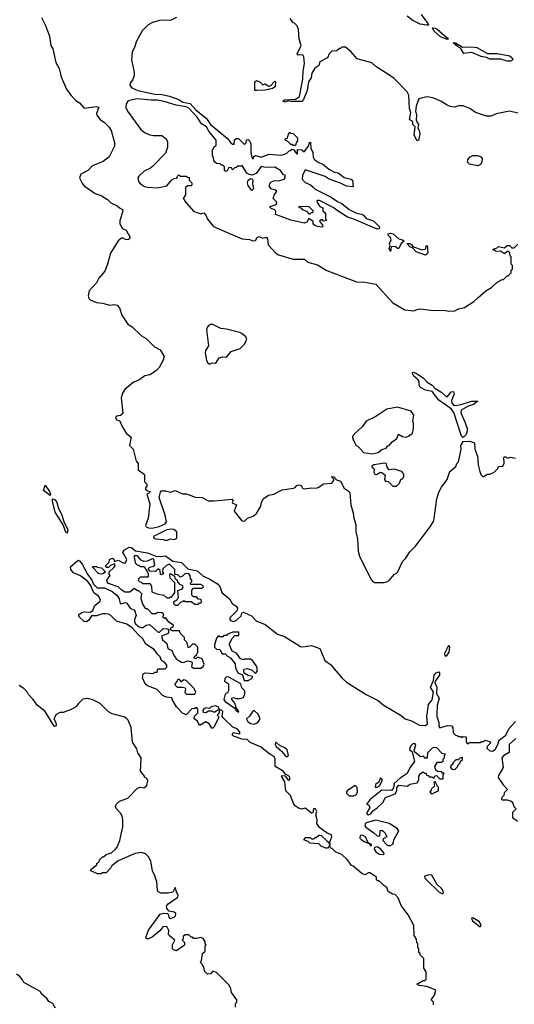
# Model space of a CAD drawing. Extents: x 2386423 to 2568864, y 578392 to 761999.
# Tile 295 of 454: x 2484744 to 2488815, y 646988 to 655086. Entities that reach past the tile are written whole.
import ezdxf

# ---------------------------------------------------------------- set-up
doc = ezdxf.new("R2010")
doc.units = 0

msp = doc.modelspace()

# ---------------------------------------------------------------- linework, layer by layer
at = {"layer": '0CON05XD'}
for points in [[(2488049.2, 655129.2), (2488103.8, 655055), (2488108, 655042), (2488095, 655040), (2488040.5, 655050.5), (2487980, 655080), (2487934, 655114)], [(2484923.3, 655105), (2484957.3, 655037.3), (2484990.5, 654950.5), (2485001.2, 654875), (2485016.2, 654845), (2485041.2, 654735), (2485068.8, 654685), (2485086.1, 654616.1), (2485130, 654515), (2485164.1, 654464.1), (2485205, 654422.5), (2485235, 654402.5), (2485275, 654357.5), (2485373.4, 654373.4), (2485396.7, 654366.7), (2485377.1, 654315), (2485379.7, 654299.7), (2485405, 654266.2), (2485441.7, 654241.7), (2485478, 654205), (2485496.1, 654173.9), (2485524, 654075), (2485524.1, 654045.9), (2485480.9, 653959.1), (2485430.3, 653919.7), (2485342, 653885), (2485305, 653846), (2485246.7, 653815), (2485236.7, 653785), (2485260, 653735), (2485275, 653720), (2485365, 653656.7), (2485415, 653638.8), (2485466.8, 653606.8), (2485495, 653578.8), (2485547.5, 653555), (2485565, 653537.5), (2485590, 653525), (2485591.7, 653511.7), (2485567.5, 653435), (2485568.3, 653408.3), (2485590, 653370), (2485620, 653355), (2485653.3, 653295), (2485647.7, 653282.3), (2485635, 653276.2), (2485615, 653278.8), (2485595, 653290), (2485580.7, 653289.3), (2485555, 653267.5), (2485491.2, 653165), (2485468, 653075), (2485445, 653016.7), (2485395, 652960), (2485375, 652921.2), (2485316.2, 652855), (2485306.7, 652815), (2485312.7, 652792.7), (2485325, 652781.2), (2485375, 652759.2), (2485425, 652754.3), (2485485, 652737.5), (2485525, 652742.5), (2485545, 652738), (2485566.4, 652716.4), (2485584.6, 652654.6), (2485635, 652582.5), (2485669.3, 652559.3), (2485747, 652487), (2485785, 652464), (2485854.4, 652394.4), (2485900, 652370), (2485932.5, 652315), (2485926, 652285), (2485891.4, 652225), (2485869.4, 652200.6), (2485815, 652164.3), (2485775, 652155.6), (2485732.4, 652127.6), (2485677.3, 652102.7), (2485610, 652045), (2485590, 652015), (2485580, 651975), (2485591.7, 651848.3), (2485575, 651830), (2485540, 651825), (2485532.5, 651815), (2485540, 651795), (2485565, 651790), (2485590, 651735), (2485623.9, 651683.9), (2485661.7, 651651.7), (2485647.5, 651585), (2485677.5, 651555), (2485702.5, 651455), (2485720, 651435), (2485720, 651385), (2485770, 651345), (2485770, 651285), (2485790, 651265), (2485790, 651245), (2485780, 651235), (2485780, 651225), (2485795, 651210), (2485820, 651205), (2485805, 651190), (2485790, 651185), (2485816.2, 651105), (2485802, 650985), (2485778.8, 650925), (2485785, 650913.8), (2485812.5, 650905), (2485845, 650906.2), (2485891.4, 650918.6), (2485940, 650940), (2485952.5, 650955), (2485942.3, 651012.3), (2485892.5, 651155), (2485905, 651210), (2485945, 651210), (2485985, 651200), (2486025, 651212.5), (2486085, 651187.5), (2486116.4, 651186.4), (2486188.3, 651158.3), (2486247, 651157), (2486295, 651130), (2486345, 651127.5), (2486491.7, 651141.7), (2486500, 651135), (2486491.7, 651111.7), (2486527.5, 651095), (2486510, 651045), (2486573.6, 650963.6), (2486595, 650962.5), (2486620, 650985), (2486665, 651002.5), (2486692.5, 651025), (2486727.5, 651085), (2486733.6, 651116.4), (2486747.5, 651145), (2486792.5, 651175), (2486835, 651184), (2486905, 651218.1), (2486997.1, 651232.9), (2487011.2, 651238.8), (2487025, 651255.6), (2487045, 651261.4), (2487060, 651255), (2487072.3, 651232.3), (2487085, 651226.7), (2487145, 651236.2), (2487185, 651233.3), (2487205, 651240), (2487245, 651267.5), (2487312.5, 651275), (2487330, 651295), (2487328.3, 651308.3), (2487310, 651325), (2487315, 651330), (2487330, 651325), (2487351.7, 651301.7), (2487385, 651290), (2487414.2, 651234.2), (2487455.9, 651205.9), (2487460, 651195), (2487470, 651095), (2487488.3, 651028.3), (2487493.3, 650985), (2487510, 650935), (2487510, 650875), (2487523.3, 650815), (2487530, 650715), (2487540, 650675), (2487633.9, 650483.9), (2487647, 650467), (2487665, 650457.5), (2487745, 650456.7), (2487765, 650462.5), (2487785, 650472.5), (2487827, 650523), (2487846.4, 650533.6), (2487857.5, 650545), (2487895, 650630), (2487920, 650655), (2487955, 650710), (2488002.5, 650755), (2488122.5, 650915), (2488152.5, 650965), (2488176.7, 651145), (2488195, 651200), (2488215, 651240), (2488262.5, 651305), (2488285, 651370), (2488335, 651410), (2488343, 651437), (2488355, 651450), (2488378, 651555), (2488374, 651585), (2488395, 651618), (2488449.5, 651619.5), (2488487.5, 651605), (2488490, 651555), (2488512.5, 651495), (2488517.5, 651425), (2488530.7, 651370.7), (2488540, 651345), (2488555, 651330), (2488565, 651330), (2488593, 651347), (2488615, 651347.5), (2488650, 651365), (2488680, 651395), (2488685, 651410), (2488720, 651415), (2488731.7, 651438.3), (2488730, 651485), (2488735, 651490), (2488745, 651490), (2488755, 651480), (2488785, 651487.5), (2488825, 651480)], [(2486035, 655103.3), (2485985, 655080), (2485905, 655083.3), (2485838.3, 655061.7), (2485802.5, 655045), (2485753.3, 654995), (2485702.5, 654905), (2485692.5, 654865), (2485670.7, 654819.3), (2485663.8, 654755), (2485686.7, 654655), (2485687, 654627), (2485676.1, 654593.9), (2485653.3, 654565), (2485650, 654545), (2485667.5, 654525), (2485717.5, 654505), (2485855, 654474.6), (2485915, 654471.1), (2485978, 654458), (2486055, 654430.4), (2486087.5, 654407.5), (2486145.9, 654395.9), (2486193.6, 654343.6), (2486282, 654272), (2486314.6, 654224.6), (2486450.7, 654110.7), (2486482, 654072), (2486495, 654062.5), (2486508.3, 654061.7), (2486511.7, 654098.3), (2486525, 654110), (2486545, 654110), (2486595, 654060), (2486607, 654073), (2486611.7, 654098.3), (2486625, 654100), (2486638.3, 654088.3), (2486646.1, 654066.1), (2486646.7, 653995), (2486655, 653952.5), (2486665, 653940), (2486670.3, 653959.7), (2486685, 653970), (2486735, 653956.2), (2486795, 653980), (2486899.3, 653970.7), (2486940, 653985), (2486961.7, 654008.3), (2486975, 654010), (2486985, 654020), (2486998.3, 654018.3), (2487025, 653980), (2487030, 653985), (2487031.7, 654018.3), (2487067, 654017), (2487085, 654000), (2487120, 654045), (2487130, 654075), (2487138.3, 654078.3), (2487140.7, 654030.7), (2487156.7, 653995), (2487160, 653955), (2487168.3, 653938.3), (2487196.4, 653916.4), (2487242.5, 653895), (2487293.9, 653853.9), (2487335, 653833.3), (2487365, 653826.2), (2487415, 653788), (2487473.6, 653773.6), (2487482.5, 653765), (2487490, 653715), (2487485, 653710), (2487435, 653717.5), (2487385, 653742.5), (2487292.5, 653775), (2487257.3, 653797.3), (2487095, 653852.5), (2487072.5, 653805), (2487070, 653775), (2487095, 653746.7), (2487138.3, 653728.3), (2487158.6, 653708.6), (2487175, 653692.5), (2487307.1, 653627.1), (2487360.3, 653590.3), (2487395, 653574), (2487455, 653526), (2487515, 653494.2), (2487557.9, 653487.9), (2487575, 653477.5), (2487595, 653451.1), (2487655, 653431.9), (2487702, 653385), (2487706.4, 653373.6), (2487702.5, 653365), (2487685, 653362), (2487495, 653446.2), (2487443, 653463), (2487365, 653510), (2487325, 653542.5), (2487210.7, 653599.3), (2487195, 653600), (2487190, 653595), (2487193, 653583), (2487215, 653550), (2487238.3, 653538.3), (2487240, 653515), (2487260, 653495), (2487260, 653445), (2487270, 653435), (2487245, 653430), (2487235, 653440), (2487225, 653440), (2487211.7, 653428.3), (2487237.5, 653395), (2487240, 653385), (2487235, 653380), (2487193.9, 653383.9), (2487173, 653393), (2487160, 653405), (2487160, 653425), (2487125, 653450), (2487108.3, 653421.7), (2487085, 653413.3), (2486975, 653437.5), (2486896, 653466), (2486850, 653485), (2486852.5, 653505), (2486845, 653522.5), (2486815, 653532.5), (2486803, 653543), (2486805, 653550), (2486847, 653563), (2486860, 653575), (2486858.3, 653588.3), (2486830, 653615), (2486838.3, 653641.7), (2486860, 653675), (2486850, 653685), (2486812.5, 653695), (2486800, 653715), (2486799.3, 653730.7), (2486810.8, 653749.2), (2486835, 653762), (2486886.1, 653763.9), (2486920, 653775), (2486930, 653785), (2486928.3, 653808.3), (2486915, 653810), (2486890, 653845), (2486845, 653872.5), (2486765, 653871.2), (2486732.5, 653877.5), (2486689.2, 653820.8), (2486655, 653807.8), (2486632.1, 653812.1), (2486613.6, 653823.6), (2486575, 653887.5), (2486565, 653880), (2486535, 653880), (2486525, 653870), (2486511.7, 653868.3), (2486495, 653850), (2486488.3, 653868.3), (2486465, 653870), (2486458.3, 653851.7), (2486445, 653840), (2486435, 653840), (2486430, 653845), (2486430, 653875), (2486415, 653890), (2486405, 653890), (2486395, 653900), (2486363, 653903), (2486343, 653923), (2486340, 653955), (2486330, 653965), (2486330, 654015), (2486340, 654025), (2486341.7, 654038.3), (2486360, 654055), (2486360, 654095), (2486300.5, 654170.5), (2486280.8, 654205), (2486240.5, 654230.5), (2486205.3, 654285.3), (2486135, 654359.5), (2486115, 654369.2), (2486031.8, 654381.8), (2485940, 654410), (2485880, 654425), (2485825, 654423.6), (2485715, 654434.5), (2485648.3, 654421.7), (2485633.3, 654415), (2485620, 654395), (2485618.8, 654365), (2485631.2, 654335), (2485741.7, 654181.7), (2485777.5, 654155), (2485815, 654140), (2485846.4, 654133.6), (2485915, 654132.5), (2485950, 654105), (2485961.7, 654081.7), (2485961.7, 654038.3), (2485943, 653987), (2485839.3, 653880.7), (2485820, 653865), (2485769.3, 653840.7), (2485725, 653800), (2485717.5, 653785), (2485722.5, 653755), (2485737, 653737), (2485770, 653715), (2485795, 653707.5), (2485875, 653702.5), (2485955, 653720), (2485995, 653770), (2486015, 653780), (2486038.3, 653781.7), (2486041.7, 653798.3), (2486055, 653810), (2486065, 653800), (2486115, 653800), (2486125, 653790), (2486138.3, 653788.3), (2486140, 653765), (2486160, 653745), (2486160, 653725), (2486155, 653720), (2486125, 653720), (2486110, 653705), (2486110, 653645), (2486090, 653615), (2486100, 653605), (2486100, 653595), (2486175, 653512.5), (2486235, 653490), (2486258.3, 653498.3), (2486277, 653477), (2486290, 653445), (2486340, 653385), (2486426.4, 653346.4), (2486575, 653283.3), (2486635, 653277.5), (2486665, 653267.5), (2486685, 653270), (2486697.5, 653295), (2486715, 653303.3), (2486745, 653290), (2486775, 653297.5), (2486783.3, 653285), (2486788.8, 653235), (2486853.3, 653165), (2486875, 653153.3), (2486995, 653117.5), (2487087, 653117), (2487115, 653092.5), (2487195, 653070), (2487272.3, 653022.3), (2487515, 652930), (2487585, 652926.7), (2487675, 652910), (2487815, 652757.5), (2487915, 652700), (2487985, 652691.2), (2488023.6, 652706.4), (2488045, 652707.5), (2488145, 652693.3), (2488235, 652697.5), (2488275, 652687.5), (2488325, 652692.5), (2488355, 652707.5), (2488405, 652720), (2488483, 652767), (2488515, 652797.5), (2488580, 652855), (2488626.4, 652883.6), (2488670, 652925), (2488715, 652950), (2488725, 652950), (2488755, 652980), (2488765, 652980), (2488790, 653005), (2488790, 653025), (2488800, 653035), (2488800, 653065), (2488790, 653075), (2488790, 653135), (2488780, 653145), (2488778.3, 653168.3), (2488765, 653180), (2488755, 653180), (2488735, 653160), (2488701.7, 653181.7), (2488665, 653180), (2488655, 653190), (2488641.7, 653191.7), (2488641.7, 653198.3), (2488675, 653210), (2488685, 653220), (2488735, 653210), (2488755, 653230), (2488775, 653230), (2488795, 653210), (2488815, 653210), (2488845, 653240)], [(2487074.1, 654595.9), (2487076.1, 654663.9), (2487088.8, 654725), (2487081.7, 654781.7), (2487075, 654797.5), (2487035, 654793.3), (2487027.5, 654805), (2487060, 654875), (2487043.3, 654925), (2487037.5, 655005), (2487027.5, 655035), (2487006.4, 655056.4), (2486995, 655060), (2486970, 655095)], [(2488265, 654922), (2488208.8, 654945), (2488152.9, 654995), (2488142, 655018), (2488165, 655016.9), (2488179.1, 655009.1), (2488265.6, 654935), (2488270, 654925), (2488265, 654922)], [(2488785, 654744.4), (2488755, 654744.5), (2488705, 654761.8), (2488615, 654760), (2488585, 654775.8), (2488542.3, 654782.3), (2488465, 654816.5), (2488399.2, 654809.2), (2488372.3, 654852.3), (2488346.7, 654865), (2488312.5, 654895), (2488330, 654895), (2488388.8, 654858.8), (2488465, 654862.9), (2488507.8, 654857.8), (2488595, 654809.2), (2488675, 654806.9), (2488778, 654788), (2488794.3, 654775), (2488803.8, 654755), (2488785, 654744.4)], [(2488845, 654317.5), (2488775, 654332.5), (2488665, 654312.5), (2488625, 654292.5), (2488585, 654292.5), (2488495, 654322.5), (2488450, 654355), (2488395, 654377.5), (2488355, 654377.5), (2488325, 654367.5), (2488290.7, 654370.7), (2488261.7, 654381.7), (2488210, 654415), (2488145, 654442.5), (2488095, 654452.5), (2488030, 654435), (2488006.4, 654373.6), (2488002.5, 654335), (2488008.8, 654305), (2488007, 654257), (2488027.5, 654225), (2488020, 654195), (2488032.5, 654175), (2488037.5, 654145), (2488027.5, 654095), (2488015, 654090), (2487990, 654135), (2488000, 654205), (2487980, 654225), (2487980, 654245), (2487952.5, 654265), (2487963, 654323), (2487953.3, 654355), (2487946.4, 654466.4), (2487933, 654493), (2487825, 654602.5), (2487783, 654633), (2487675, 654700), (2487641.7, 654731.7), (2487523, 654763), (2487470, 654825), (2487425, 654860), (2487395, 654860), (2487385, 654850), (2487375, 654850), (2487355, 654830), (2487313, 654827), (2487290, 654805), (2487276.4, 654773.6), (2487215, 654740), (2487205, 654710), (2487173.6, 654686.4), (2487147.5, 654645), (2487141.7, 654608.3), (2487121.2, 654575), (2487111.2, 654505), (2487079.5, 654430.5), (2487066.2, 654413.8), (2486975, 654413.3), (2486955, 654420), (2486925, 654407.5), (2486910, 654415), (2486923.9, 654426.1), (2487015, 654432.5), (2487045.7, 654454.3), (2487074.1, 654595.9)], [(2486695, 654503.3), (2486680, 654505), (2486680, 654575), (2486693, 654587), (2486720, 654575), (2486745, 654550), (2486765, 654557.5), (2486795, 654540), (2486808.3, 654541.7), (2486845, 654580), (2486850, 654575), (2486847.5, 654535), (2486825, 654520), (2486765, 654507.5), (2486695, 654503.3)], [(2487015, 654050), (2486995, 654050), (2486985, 654060), (2486975, 654060), (2486948.3, 654088.3), (2486930, 654095), (2486931.7, 654108.3), (2486948.3, 654111.7), (2486952.5, 654137.5), (2486965, 654160), (2486973, 654153), (2486995, 654150), (2487030, 654115), (2487030, 654085), (2487020, 654075), (2487015, 654050)], [(2488515, 653883.1), (2488445, 653898.8), (2488430, 653915), (2488431.2, 653935), (2488452.1, 653957.9), (2488475, 653969.2), (2488515, 653968.6), (2488538.2, 653958.2), (2488550.8, 653945), (2488548.6, 653915), (2488536.2, 653893.8), (2488515, 653883.1)], [(2486655, 653682), (2486625, 653721.2), (2486618.6, 653745), (2486624, 653765), (2486645, 653779.2), (2486656.9, 653776.9), (2486664.2, 653765), (2486659.4, 653735), (2486667.5, 653695), (2486655, 653682)], [(2487135, 653490), (2487145, 653500), (2487158.3, 653501.7), (2487160, 653515), (2487127, 653547), (2487041.7, 653548.3), (2487041.7, 653541.7), (2487058.3, 653538.3), (2487070, 653525), (2487105, 653510), (2487125, 653490), (2487135, 653490)], [(2487795, 653180), (2487783.8, 653205), (2487792.5, 653225), (2487786.7, 653245), (2487800.8, 653275), (2487795, 653293.3), (2487776.7, 653315), (2487777.5, 653325), (2487795, 653330.8), (2487816.7, 653325), (2487864.2, 653284.2), (2487895, 653276.2), (2487907.5, 653265), (2487882.5, 653245), (2487865, 653203.3), (2487853, 653203), (2487835, 653220), (2487801.7, 653218.3), (2487795, 653180)], [(2488085, 653148.8), (2488006.4, 653176.4), (2487978.3, 653208.3), (2487955, 653217.5), (2487930, 653245), (2487955.8, 653245.8), (2487972.5, 653235), (2487980, 653220), (2488055, 653193.3), (2488087.5, 653202.5), (2488090, 653225), (2488098.3, 653228.3), (2488102, 653175), (2488098.6, 653161.4), (2488085, 653148.8)], [(2486305, 652253.8), (2486325, 652263.3), (2486358.8, 652261.2), (2486386.7, 652305), (2486415, 652313.8), (2486445, 652310), (2486485, 652356.7), (2486558.3, 652381.7), (2486592.5, 652415), (2486612.5, 652455), (2486605, 652477.5), (2486573.3, 652505), (2486555, 652512.9), (2486445, 652540.8), (2486400, 652545), (2486335, 652578.8), (2486315, 652578.8), (2486299.2, 652570.8), (2486286, 652555), (2486281.2, 652535), (2486296.7, 652405), (2486273.3, 652365), (2486271.2, 652345), (2486282.7, 652282.7), (2486292.5, 652262.5), (2486305, 652253.8)], [(2488395, 651650), (2488380.9, 651660.9), (2488318.5, 651855), (2488295.9, 651885.9), (2488195, 651955.5), (2488138.7, 652028.7), (2488085, 652038.8), (2488042, 652062), (2488030.8, 652080.8), (2488031.9, 652105), (2488024.4, 652125), (2487988.6, 652155), (2487976.2, 652175), (2487977, 652183), (2487985, 652186.2), (2488015, 652174), (2488067.5, 652137.5), (2488097.5, 652105), (2488138.8, 652078.8), (2488161.2, 652055), (2488219.6, 652019.6), (2488255, 651987.5), (2488265, 651986), (2488295, 652024.3), (2488315, 652028.8), (2488319.5, 652005), (2488297.5, 651955), (2488300, 651935), (2488315, 651914.5), (2488335, 651912.1), (2488386.1, 651923.9), (2488465, 651949.4), (2488515, 651947.5), (2488479.3, 651920.7), (2488435, 651907.5), (2488376.7, 651875), (2488374.4, 651855), (2488382.1, 651832.1), (2488408.8, 651778.8), (2488430, 651715), (2488420, 651675), (2488395, 651650)], [(2487645, 651514.3), (2487695, 651527.5), (2487725, 651550), (2487759.3, 651560.7), (2487775, 651580), (2487786.4, 651583.6), (2487810, 651615), (2487849.3, 651640.7), (2487861.7, 651678.3), (2487895, 651656.7), (2487925, 651653.8), (2487945, 651660), (2487975.9, 651684.1), (2487986.7, 651725), (2487986.4, 651763.6), (2487980, 651785), (2487987.3, 651832.7), (2487966.2, 651865), (2487855, 651898.8), (2487766.4, 651883.6), (2487675, 651822.5), (2487597, 651783), (2487565, 651740), (2487494.4, 651675.6), (2487484.4, 651655.6), (2487485.8, 651635), (2487512.9, 651585), (2487532.7, 651572.7), (2487575, 651527.5), (2487645, 651514.3)], [(2487845, 651250), (2487870, 651275), (2487880, 651305), (2487896.4, 651313.6), (2487907, 651333), (2487907, 651347), (2487889.3, 651369.3), (2487825, 651390), (2487783, 651383), (2487767.5, 651405), (2487760, 651435), (2487749.3, 651439.3), (2487660, 651425), (2487642.5, 651415), (2487642.5, 651405), (2487656.7, 651396.7), (2487662.5, 651385), (2487660, 651365), (2487667, 651347), (2487680, 651345), (2487715, 651363.8), (2487730, 651360), (2487750.8, 651340.8), (2487747.5, 651305), (2487755, 651290), (2487777, 651287), (2487815, 651250), (2487845, 651250)], [(2484995, 651172.9), (2484940, 651215), (2484953.6, 651256.4), (2484988.5, 651205), (2484996.9, 651185), (2484995, 651172.9)], [(2485135, 650864), (2485125, 650872), (2485101.1, 650931.1), (2485035, 651036.9), (2485014.7, 651125), (2485015, 651146.2), (2485035, 651138), (2485050.6, 651115), (2485064.4, 651065), (2485089.4, 651019.4), (2485111.1, 650951.1), (2485134.2, 650905), (2485140.8, 650885), (2485135, 650864)], [(2485955, 650803.8), (2485985, 650816), (2486015, 650810), (2486038.3, 650821.7), (2486036.2, 650875), (2486012.7, 650892.7), (2485995, 650895.7), (2485955, 650889.4), (2485846.7, 650835), (2485846.7, 650825), (2485862.5, 650815), (2485925, 650812), (2485955, 650803.8)], [(2488150, 646985), (2488150, 647005), (2488130, 647025), (2488157, 647063), (2488170, 647105), (2488095, 647134), (2488031.7, 647141.7), (2488012.5, 647155), (2488065, 647182.5), (2488077, 647183), (2488090, 647195), (2488090, 647255), (2488070, 647285), (2488070, 647365), (2488040, 647395), (2488040, 647405), (2488030, 647415), (2488030, 647445), (2488020, 647455), (2488020, 647485), (2488013, 647493), (2488010, 647525), (2487990, 647555), (2487987, 647637), (2487942.5, 647725), (2487885, 647800), (2487860, 647865), (2487835, 647890), (2487813, 647893), (2487776.1, 647916.1), (2487765, 647950), (2487740, 647965), (2487705, 648000), (2487695, 648000), (2487681.7, 648011.7), (2487680, 648035), (2487625, 648070), (2487615, 648070), (2487585, 648052.5), (2487560, 648065), (2487490, 648125), (2487475, 648130), (2487439.3, 648179.3), (2487395, 648220), (2487345, 648240), (2487315, 648270), (2487301.7, 648271.7), (2487298.3, 648288.3), (2487291.7, 648288.3), (2487277.5, 648272.5), (2487265, 648272.5), (2487225, 648290), (2487207, 648307), (2487133, 648313), (2487118.3, 648328.3), (2487081.7, 648341.7), (2487095, 648360), (2487135, 648360), (2487145, 648350), (2487165, 648350), (2487175, 648360), (2487185, 648360), (2487205, 648380), (2487215, 648380), (2487226.4, 648376.4), (2487273, 648333), (2487288.3, 648318.3), (2487291.7, 648301.7), (2487298.3, 648301.7), (2487297.5, 648325), (2487313.3, 648365), (2487310.7, 648380.7), (2487275, 648396.7), (2487212.3, 648442.3), (2487190, 648475), (2487193.3, 648505), (2487182.5, 648545), (2487190, 648575), (2487180, 648595), (2487163.3, 648596.7), (2487157, 648563), (2487145, 648560), (2487095, 648600), (2487065, 648592.5), (2487045, 648597.5), (2487010.7, 648620.7), (2487000, 648635), (2486972.5, 648705), (2486934, 648745), (2486927, 648817), (2486900, 648865), (2486905, 648870), (2486928.3, 648868.3), (2486955, 648832.5), (2486967.5, 648835), (2486968.8, 648855), (2486955, 648870), (2486931.7, 648881.7), (2486912.5, 648905), (2486846.7, 648945), (2486847.5, 649005), (2486838.8, 649025), (2486802.5, 649045), (2486725, 649105.5), (2486640, 649140), (2486615, 649166), (2486575, 649168), (2486503.9, 649193.9), (2486492.5, 649205), (2486505, 649222.5), (2486555, 649212.5), (2486556.7, 649225), (2486535, 649253.3), (2486497.7, 649267.7), (2486417.5, 649345), (2486410, 649355), (2486415, 649396.7), (2486405, 649407.5), (2486390, 649410), (2486376.7, 649435), (2486355, 649443.8), (2486320, 649435), (2486305, 649420), (2486275, 649427.5), (2486260.7, 649419.3), (2486252.5, 649405), (2486252.5, 649395), (2486260.7, 649390.7), (2486275, 649387.5), (2486298.3, 649401.7), (2486321.7, 649401.7), (2486345, 649390), (2486375, 649410), (2486390, 649410), (2486380, 649375), (2486370, 649365), (2486380, 649355), (2486380, 649345), (2486345, 649270), (2486335, 649260), (2486325, 649260), (2486302.5, 649295), (2486275, 649310), (2486225, 649280), (2486206.7, 649316.7), (2486180, 649335), (2486181.7, 649358.3), (2486210, 649385), (2486210, 649415), (2486198.3, 649428.3), (2486185, 649420), (2486161.7, 649418.3), (2486115, 649370), (2486103, 649373), (2486083.6, 649383.6), (2486033.6, 649433.6), (2486000, 649495), (2485998.3, 649508.3), (2485953, 649513), (2485918.3, 649528.3), (2485876.7, 649576.7), (2485795, 649607.5), (2485777.5, 649625), (2485753.6, 649673.6), (2485760, 649705), (2485777, 649713), (2485845, 649710), (2485855, 649720), (2485875, 649720), (2485881.7, 649748.3), (2485941.7, 649748.3), (2485955, 649760), (2485955, 649777.5), (2485935, 649803.3), (2485912.5, 649815), (2485901.2, 649845), (2485876.9, 649866.9), (2485851.4, 649905), (2485781.1, 649951.1), (2485758.8, 649995), (2485718.3, 650028.3), (2485670, 650085), (2485625, 650115.6), (2485540.3, 650140.3), (2485493.3, 650185), (2485475, 650195.6), (2485448.9, 650198.9), (2485425, 650200.6), (2485375, 650182), (2485335, 650182.5), (2485313, 650147), (2485295, 650132.5), (2485275, 650137.5), (2485232.5, 650175), (2485230, 650195), (2485255, 650210), (2485275, 650216.7), (2485325, 650213.3), (2485345, 650226.7), (2485361.2, 650268.8), (2485405.7, 650304.3), (2485408, 650315), (2485392.9, 650345), (2485353.1, 650373.1), (2485327.1, 650435), (2485305, 650464.2), (2485245, 650512), (2485187.7, 650537.7), (2485164.1, 650564.1), (2485161.2, 650585), (2485225, 650640.6), (2485236.7, 650635), (2485257.3, 650607.3), (2485302.2, 650525), (2485337.2, 650477.2), (2485352.3, 650442.3), (2485382.2, 650412.2), (2485442.7, 650412.7), (2485505, 650383.3), (2485544.1, 650354.1), (2485561.7, 650321.7), (2485570, 650285), (2485585, 650283.3), (2485615, 650292.5), (2485627, 650287), (2485652.5, 650245), (2485689.3, 650229.3), (2485703.3, 650185), (2485688.1, 650151.9), (2485688.2, 650135), (2485700.9, 650115), (2485728.3, 650091.7), (2485755, 650084.6), (2485785, 650106.7), (2485811.7, 650111.7), (2485885, 650050), (2485895, 650050), (2485925, 650077.5), (2485960, 650075), (2485970, 650065), (2485970, 650045), (2485960, 650035), (2485912.5, 650015), (2485920, 649985), (2485956.2, 649955), (2485963.3, 649915), (2485996.8, 649896.8), (2486014.4, 649855), (2486035, 649825.7), (2486075, 649801.1), (2486095, 649798), (2486125, 649813.3), (2486158.3, 649808.3), (2486162.5, 649795), (2486158, 649765), (2486175, 649752), (2486235, 649752.5), (2486253, 649767), (2486262.5, 649785), (2486245, 649830), (2486215, 649840), (2486205, 649840), (2486195, 649830), (2486180, 649835), (2486181.7, 649848.3), (2486198.3, 649861.7), (2486210, 649885), (2486210, 649925), (2486185, 649950), (2486165, 649950), (2486138.3, 649921.7), (2486131.7, 649921.7), (2486121.7, 649961.7), (2486100, 649985), (2486100, 650005), (2486065, 650040), (2486058.3, 650058.3), (2485995, 650060), (2485981.7, 650071.7), (2485991.7, 650088.3), (2486008.3, 650091.7), (2486010, 650105), (2485971.7, 650131.7), (2485945, 650170), (2485935, 650160), (2485921.7, 650171.7), (2485930, 650195), (2485918.3, 650208.3), (2485875, 650210), (2485865, 650200), (2485835, 650200), (2485795, 650240), (2485781.7, 650241.7), (2485758.3, 650278.3), (2485743, 650323), (2485750, 650365), (2485725, 650390), (2485715, 650390), (2485685, 650407.5), (2485651.7, 650378.3), (2485608.3, 650378.3), (2485583.6, 650393.6), (2485555, 650422.5), (2485475, 650450), (2485463, 650463), (2485462.5, 650475), (2485490, 650515), (2485480, 650525), (2485480, 650545), (2485518.3, 650581.7), (2485530, 650595), (2485525, 650610), (2485491.7, 650598.3), (2485475, 650580), (2485461.7, 650581.7), (2485450, 650595), (2485478.3, 650621.7), (2485485, 650650), (2485507.5, 650657.5), (2485518.3, 650648.3), (2485525, 650630), (2485555, 650640), (2485595, 650620), (2485615, 650620), (2485627, 650647), (2485592.5, 650705), (2485607.5, 650725), (2485645, 650748), (2485665, 650743.8), (2485698.3, 650718.3), (2485795, 650701.2), (2485863.6, 650673.6), (2485905, 650670), (2485945, 650676.2), (2486003.8, 650633.8), (2486075, 650621.2), (2486129.3, 650569.3), (2486205, 650552.9), (2486251.8, 650511.8), (2486310, 650485), (2486372, 650445), (2486390, 650425), (2486407.5, 650375), (2486471.7, 650321.7), (2486492.5, 650285), (2486525, 650263.8), (2486537.5, 650245), (2486534.1, 650225.9), (2486473.9, 650166.1), (2486473, 650153), (2486480, 650145), (2486505, 650136.7), (2486525.8, 650144.2), (2486566.8, 650183.2), (2486571.2, 650205), (2486578.3, 650211.7), (2486585, 650213.8), (2486627.5, 650195), (2486652.4, 650182.4), (2486691.1, 650141.1), (2486765, 650110.6), (2486865, 650032.5), (2486924.2, 650014.2), (2487055, 649931.2), (2487075, 649928.8), (2487145, 649938.8), (2487213.8, 649913.8), (2487256.7, 649815), (2487302.7, 649782.7), (2487394.3, 649674.3), (2487435, 649636.7), (2487595, 649536), (2487695.8, 649485.8), (2487735, 649452), (2487885, 649363.8), (2487917.5, 649335), (2487969.5, 649319.5), (2488035.7, 649284.3)], [(2486045, 650270), (2486071.7, 650298.3), (2486085, 650300), (2486095, 650310), (2486105, 650300), (2486155, 650300), (2486185, 650280), (2486215, 650280), (2486225, 650290), (2486235, 650290), (2486240, 650295), (2486238.3, 650318.3), (2486215, 650320), (2486198.3, 650338.3), (2486175, 650340), (2486161.7, 650351.7), (2486160, 650395), (2486175, 650410), (2486245, 650410), (2486257.5, 650422.5), (2486255, 650430), (2486235, 650440), (2486151.7, 650441.7), (2486150, 650455), (2486160, 650465), (2486160, 650475), (2486150, 650485), (2486147.5, 650515), (2486135, 650527.5), (2486105, 650530), (2486085, 650510), (2486065, 650500), (2486045, 650520), (2486021.7, 650521.7), (2486020, 650565), (2485977, 650607), (2485955, 650600), (2485921.7, 650568.3), (2485920, 650545), (2485930, 650535), (2485915, 650520), (2485901.7, 650521.7), (2485900, 650555), (2485885, 650570), (2485861.7, 650548.3), (2485815, 650550), (2485801.7, 650568.3), (2485815, 650582.5), (2485847.5, 650592.5), (2485857.5, 650602.5), (2485849.3, 650649.3), (2485835, 650652.5), (2485797, 650633), (2485765, 650630), (2485745, 650640), (2485715, 650677.5), (2485691.7, 650678.3), (2485682.5, 650665), (2485690, 650655), (2485695, 650620), (2485715, 650600), (2485725, 650600), (2485735, 650590), (2485768.3, 650588.3), (2485801.7, 650531.7), (2485801.7, 650508.3), (2485795, 650500), (2485735, 650500), (2485721.7, 650488.3), (2485720, 650475), (2485731.7, 650461.7), (2485745, 650460), (2485755, 650450), (2485818.3, 650448.3), (2485830, 650425), (2485831.7, 650381.7), (2485873, 650363), (2485931.7, 650351.7), (2485955, 650330), (2485975, 650330), (2485985, 650340), (2485995, 650340), (2486020, 650375), (2486020, 650455), (2485983, 650493), (2485980, 650525), (2485985, 650530), (2486018.3, 650508.3), (2486021.7, 650491.7), (2486040, 650475), (2486041.7, 650461.7), (2486061.7, 650441.7), (2486080, 650435), (2486087.5, 650415), (2486075, 650400), (2486041.7, 650388.3), (2486047, 650333), (2486038.3, 650311.7), (2486010, 650295), (2486010, 650285), (2486025, 650270), (2486045, 650270)], [(2485415, 650526.7), (2485391.7, 650531.7), (2485345, 650580), (2485345, 650590), (2485375, 650590), (2485383, 650583), (2485418.3, 650578.3), (2485450, 650545), (2485435, 650532.5), (2485415, 650526.7)], [(2486592, 649652), (2486625, 649652.5), (2486650, 649665), (2486660, 649675), (2486660, 649685), (2486625, 649692.5), (2486590.7, 649710.7), (2486587.5, 649735), (2486592.5, 649745), (2486615, 649750), (2486657, 649737), (2486685, 649710), (2486697.5, 649725), (2486697.5, 649755), (2486690, 649775), (2486663, 649813), (2486645, 649827.5), (2486595, 649827.5), (2486585, 649822.5), (2486560.7, 649830.7), (2486527.5, 649875), (2486493.6, 649893.6), (2486470, 649945), (2486470, 649955), (2486493, 649997), (2486515, 650020), (2486548.3, 650021.7), (2486548.3, 650048.3), (2486495, 650047.5), (2486451.7, 650028.3), (2486445, 650020), (2486425, 650020), (2486415, 650010), (2486395, 650010), (2486381.7, 650018.3), (2486365, 650000), (2486347, 649943), (2486347.5, 649925), (2486365, 649910), (2486390, 649905), (2486411.7, 649871.7), (2486435, 649870), (2486455, 649850), (2486478.3, 649838.3), (2486517, 649787), (2486520, 649755), (2486540, 649715), (2486576.7, 649696.7), (2486592, 649652)], [(2488255, 649851.2), (2488245, 649852.5), (2488244.4, 649875), (2488275, 649942.5), (2488282, 649925), (2488277.5, 649885), (2488255, 649851.2)], [(2488035.7, 649284.3), (2488085, 649281.9), (2488100.8, 649295), (2488094, 649355), (2488109.2, 649455), (2488137.9, 649492.1), (2488150, 649555), (2488124.2, 649595), (2488149.3, 649650.7), (2488154.2, 649695), (2488172.9, 649715), (2488193.3, 649723.3), (2488200, 649715), (2488199.2, 649695), (2488163.3, 649646.7), (2488161.2, 649635), (2488177.7, 649597.7), (2488173.8, 649545), (2488197.5, 649505), (2488178.8, 649445), (2488176.2, 649375), (2488176.7, 649355), (2488192.5, 649305), (2488192.5, 649275), (2488201.7, 649261.7), (2488265, 649280), (2488298.3, 649278.3), (2488310, 649265), (2488311.7, 649221.7), (2488331.7, 649201.7), (2488345, 649200), (2488355, 649190), (2488375, 649190), (2488385, 649180), (2488395, 649190), (2488418.3, 649188.3), (2488420, 649145), (2488435, 649130), (2488445, 649140), (2488535, 649142.5), (2488545, 649150), (2488565, 649150), (2488575, 649160), (2488615, 649150), (2488620, 649135), (2488591.7, 649108.3), (2488590, 649095), (2488613, 649073), (2488635, 649070), (2488657.5, 649085), (2488680, 649125), (2488690.7, 649159.3), (2488745, 649202.5), (2488771.2, 649255), (2488826, 649315)], [(2486118.3, 649538.3), (2486185, 649540), (2486192.5, 649555), (2486180, 649585), (2486115, 649651.2), (2486093.9, 649656.1), (2486075, 649640), (2486058.3, 649658.3), (2486041.7, 649658.3), (2486040, 649645), (2486020, 649625), (2486020, 649615), (2486040, 649595), (2486085, 649597.5), (2486105, 649590), (2486110, 649585), (2486103, 649553), (2486118.3, 649538.3)], [(2486545, 649390), (2486547, 649397), (2486522.5, 649432.5), (2486522.5, 649445), (2486507, 649477), (2486490, 649495), (2486490, 649505), (2486505, 649510), (2486525, 649502.5), (2486553, 649503), (2486585, 649512.5), (2486598.3, 649541.7), (2486596, 649565), (2486571.7, 649591.7), (2486565, 649622.5), (2486465, 649677.5), (2486445, 649680), (2486433, 649667), (2486430, 649645), (2486462.5, 649625), (2486463.6, 649566.4), (2486455, 649550), (2486435, 649540), (2486424.4, 649495), (2486435, 649478.8), (2486513.8, 649423.8), (2486525, 649402.5), (2486545, 649390)], [(2486520, 646965), (2486520, 646995), (2486530, 647005), (2486530, 647025), (2486487.5, 647085), (2486482.5, 647115), (2486467.5, 647145), (2486365, 647250), (2486335, 647260), (2486315, 647240), (2486290, 647235), (2486265, 647260), (2486260, 647295), (2486250, 647305), (2486250, 647315), (2486230, 647335), (2486240, 647345), (2486250, 647405), (2486270, 647425), (2486270, 647465), (2486277.5, 647475), (2486270, 647485), (2486270, 647505), (2486255, 647530), (2486235, 647537.5), (2486201.7, 647528.3), (2486175, 647530), (2486165, 647540), (2486155, 647540), (2486135, 647560), (2486105, 647560), (2486090, 647545), (2486090, 647525), (2486080, 647515), (2486100, 647495), (2486100, 647475), (2486035, 647427.5), (2486010, 647435), (2486002.5, 647445), (2486003, 647477), (2486020, 647515), (2485973, 647553), (2485967.5, 647565), (2485972.5, 647595), (2485955, 647627.5), (2485921.2, 647625), (2485896.7, 647593.3), (2485835, 647539.2), (2485795, 647523.8), (2485785, 647530), (2485784, 647545), (2485803, 647597), (2485900.9, 647729.1), (2485927.7, 647737.7), (2485963.8, 647733.8), (2485975, 647702.5), (2485985, 647693.3), (2486015.8, 647704.2), (2486026.7, 647715), (2486030, 647735), (2486015, 647746), (2485973.3, 647753.3), (2485956.1, 647776.1), (2485953.3, 647795), (2485965, 647813.3), (2486045, 647870), (2486047.5, 647885), (2486037.5, 647905), (2486025, 647950), (2486005, 647910), (2485965, 647902.5), (2485905, 647903.3), (2485883.6, 647913.6), (2485877, 647927), (2485872.5, 647995), (2485857.5, 648045), (2485837.5, 648085), (2485822.5, 648165), (2485805, 648200), (2485780, 648225), (2485747, 648237), (2485695, 648227.5), (2485555, 648167.5), (2485503.6, 648126.4), (2485495, 648110), (2485455, 648070), (2485425, 648070), (2485415, 648060), (2485385, 648060), (2485330, 648085), (2485331.7, 648098.3), (2485380, 648135), (2485380, 648145), (2485398.3, 648161.7), (2485400, 648175), (2485411.7, 648188.3), (2485425, 648200), (2485435, 648200), (2485455, 648220), (2485500, 648235), (2485529.3, 648260.7), (2485545, 648280), (2485567.5, 648335), (2485593, 648447), (2485592.5, 648505), (2485587.5, 648535), (2485575, 648560), (2485538.3, 648598.3), (2485532.5, 648615), (2485540, 648635), (2485565, 648657.5), (2485635, 648683.3), (2485715, 648766.7), (2485735, 648773.3), (2485765, 648767.5), (2485791.7, 648788.3), (2485797.5, 648825), (2485790, 648845), (2485770, 648855), (2485770, 648865), (2485737.5, 648905), (2485742.5, 649015), (2485717.5, 649055), (2485708.8, 649088.8), (2485672.5, 649145), (2485667, 649203), (2485662.5, 649265), (2485637.5, 649325), (2485626.4, 649336.4), (2485608.8, 649348.8), (2485505, 649377.5), (2485475, 649392.5), (2485405, 649462.5), (2485345, 649493.3), (2485305, 649502.5), (2485263, 649497), (2485227, 649463), (2485206.4, 649433.6), (2485167, 649413), (2485101.7, 649388.3), (2485075, 649387.5), (2485045, 649372.5), (2485026.2, 649335), (2485041.2, 649305), (2485043.8, 649285), (2485037.3, 649272.7), (2485027.5, 649275), (2484955, 649397.5), (2484887, 649447), (2484856.1, 649496.1), (2484817.5, 649535), (2484805, 649557.5), (2484777.5, 649585), (2484740, 649610)], [(2486675, 649292.5), (2486703, 649307), (2486722.5, 649335), (2486706.7, 649375), (2486675, 649403.3), (2486662.3, 649397.7), (2486635, 649356.7), (2486610, 649335), (2486622, 649315), (2486645, 649296.7), (2486675, 649292.5)], [(2486945, 649024), (2486956.7, 649035), (2486945, 649080), (2486927, 649097), (2486879.3, 649119.3), (2486855, 649142.5), (2486850, 649140), (2486846.7, 649125), (2486855, 649108.8), (2486899.5, 649069.5), (2486925, 649036.2), (2486945, 649024)], [(2488827.5, 649175), (2488774, 649125), (2488772, 649058), (2488725, 649031.2), (2488711.2, 649015), (2488723.3, 648935), (2488685, 648870), (2488683.6, 648853.6), (2488723.6, 648793.6), (2488760, 648755), (2488731.7, 648728.3), (2488730, 648705), (2488711.7, 648688.3), (2488710, 648675), (2488715, 648670), (2488755, 648670), (2488788.3, 648658.3), (2488801.7, 648641.7), (2488810, 648615), (2488830, 648595), (2488800, 648565), (2488800, 648525), (2488840, 648495)], [(2487615, 648546.7), (2487635, 648553.3), (2487650, 648580), (2487685, 648603.3), (2487731.7, 648648.3), (2487755, 648690), (2487835, 648720), (2487847.5, 648745), (2487848.3, 648771.7), (2487865, 648790), (2487935, 648782.5), (2487955, 648797.5), (2488015, 648810), (2488030, 648835), (2488030, 648865), (2488042.5, 648885), (2488065, 648900), (2488075, 648890), (2488088.3, 648888.3), (2488091.7, 648871.7), (2488105, 648870), (2488115, 648860), (2488135, 648860), (2488145, 648850), (2488155, 648850), (2488161.7, 648868.3), (2488175, 648870), (2488201.7, 648841.7), (2488228.3, 648841.7), (2488230, 648875), (2488238.3, 648888.3), (2488225, 648890), (2488215, 648900), (2488181.7, 648901.7), (2488170, 648915), (2488160, 648945), (2488181.7, 648978.3), (2488215, 648980), (2488228.3, 648991.7), (2488230, 649005), (2488240, 649015), (2488240, 649035), (2488250, 649045), (2488221.7, 649051.7), (2488178.3, 649098.3), (2488155, 649100), (2488140, 649095), (2488100, 649055), (2488098.3, 649011.7), (2488081.7, 649011.7), (2488067.5, 649027.5), (2488043, 649023), (2487993.8, 649065), (2487990, 649075), (2488005, 649120), (2487995, 649133.3), (2487979.3, 649130.7), (2487959.3, 649110.7), (2487952.5, 649085), (2487974.3, 649064.3), (2487993.3, 648985), (2487955, 648932.5), (2487934.1, 648885.9), (2487875, 648848.8), (2487827.5, 648805), (2487821.7, 648768.3), (2487805, 648747.5), (2487725, 648748), (2487628.5, 648671.5), (2487597.5, 648635), (2487617.5, 648625), (2487626.7, 648605), (2487600, 648565), (2487602.5, 648555), (2487615, 648546.7)], [(2488325, 648920), (2488348.3, 648941.7), (2488351.7, 648958.3), (2488370, 648975), (2488371.7, 648988.3), (2488388.3, 649001.7), (2488388.3, 649018.3), (2488361.7, 649008.3), (2488355, 649000), (2488335, 649000), (2488310, 648975), (2488308.3, 648961.7), (2488291.7, 648948.3), (2488290, 648935), (2488301.7, 648921.7), (2488325, 648920)], [(2487685, 648773.3), (2487706.2, 648785), (2487726.7, 648825), (2487727, 648837), (2487715, 648850), (2487700, 648815), (2487673.3, 648795), (2487670, 648775), (2487685, 648773.3)], [(2488145, 648720), (2488151.7, 648728.3), (2488190, 648745), (2488190, 648775), (2488181.7, 648781.7), (2488165, 648820), (2488152.5, 648815), (2488158.3, 648781.7), (2488131.7, 648758.3), (2488130, 648745), (2488120, 648735), (2488131.7, 648721.7), (2488145, 648720)], [(2487495, 648703.8), (2487515, 648712.5), (2487523.9, 648736.1), (2487522.3, 648772.3), (2487505, 648786.7), (2487442.7, 648747.3), (2487433.8, 648735), (2487435, 648723.3), (2487455, 648703.8), (2487495, 648703.8)], [(2487795, 648294), (2487816.2, 648303.8), (2487826.2, 648345), (2487863.3, 648415), (2487850, 648435), (2487785.8, 648475.8), (2487676.4, 648503.6), (2487605, 648482.5), (2487587.9, 648472.1), (2487584.5, 648455.5), (2487592.1, 648445), (2487659.1, 648399.1), (2487685, 648374.2), (2487708.3, 648371.7), (2487711.7, 648418.3), (2487725, 648420), (2487735, 648412.5), (2487752.5, 648395), (2487766.7, 648365), (2487735, 648350), (2487733.8, 648335), (2487765, 648300.8), (2487775.8, 648294.2), (2487795, 648294)], [(2487635, 648292.5), (2487640, 648295), (2487637.5, 648305), (2487620, 648310), (2487610.7, 648320.7), (2487591.4, 648365), (2487565, 648379.2), (2487547.5, 648375), (2487543.3, 648355), (2487554.1, 648344.1), (2487585, 648323.3), (2487620, 648310), (2487635, 648292.5)], [(2487735, 648218.8), (2487743.3, 648225), (2487740.8, 648235), (2487715.5, 648265), (2487685, 648284.4), (2487663.3, 648276.7), (2487662.5, 648265), (2487679.4, 648239.4), (2487705, 648222.5), (2487735, 648218.8)], [(2488225, 647896.2), (2488232, 647905), (2488230.8, 647915), (2488220, 647935), (2488176.7, 647975), (2488135, 648050), (2488115, 648052.5), (2488077, 648043), (2488078.8, 648025), (2488098.8, 648005), (2488195, 647912.1), (2488225, 647896.2)], [(2488535, 647624.2), (2488543, 647637), (2488528, 647665), (2488475, 647699.2), (2488463, 647697), (2488471.4, 647675), (2488535, 647624.2)], [(2485037.5, 646955), (2485017.5, 646995), (2484985, 647010), (2484967.5, 647035), (2484922.5, 647075), (2484913, 647093), (2484777, 647167), (2484768.3, 647188.3), (2484746.1, 647216.1), (2484716.4, 647236.4)]]:
    msp.add_lwpolyline(points, dxfattribs=at)

doc.saveas('drawing.dxf')
